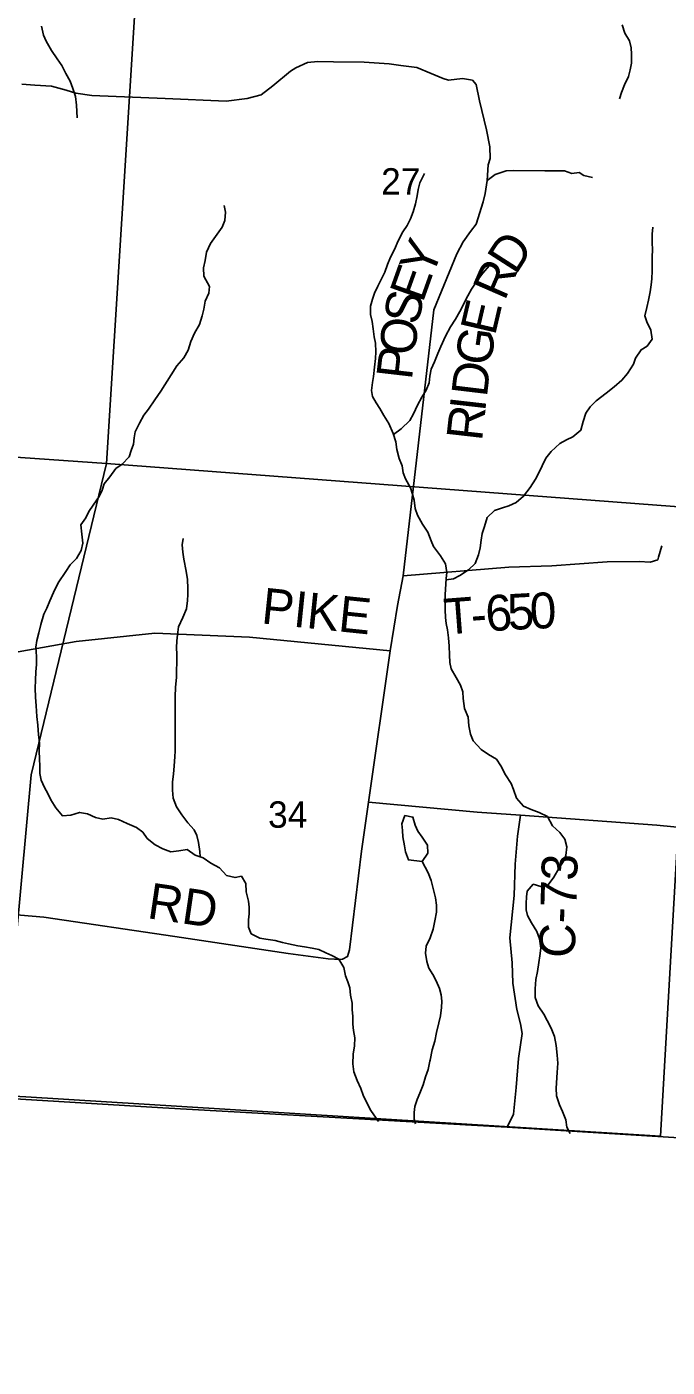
# Model space of a CAD drawing. Extents: x 1578669 to 1989827, y 208020 to 553079.
# Drawn here: x 1870410 to 1875771, y 343917 to 355126 of the extents above; entities that cross this region are included whole.
import ezdxf

# ---------------------------------------------------------------- set-up
doc = ezdxf.new("R2010")
doc.units = 0
for name, color, linetype in [('GM_X_Adjacent_County', 7, 'Continuous'), ('GM_X_County', 7, 'Continuous'), ('GM_X_County_Road', 7, 'Continuous'), ('GM_X_County_Road_Text', 7, 'Continuous'), ('GM_X_Minor_Lake', 7, 'Continuous'), ('GM_X_Minor_River', 7, 'Continuous'), ('GM_X_Section', 7, 'Continuous'), ('GM_X_Section_Text', 7, 'Continuous'), ('GM_X_Township', 7, 'Continuous'), ('GM_X_Township_Road', 7, 'Continuous'), ('GM_X_Township_Road_Text', 7, 'Continuous')]:
    doc.layers.add(name, color=color, linetype=linetype)

msp = doc.modelspace()

# ---------------------------------------------------------------- linework, layer by layer
at = {"layer": 'GM_X_Adjacent_County'}
msp.add_lwpolyline([(1860040, 346806), (1865771, 346465), (1867333, 346362), (1870033, 346179), (1871549, 346086), (1874430, 345924), (1878346, 345682), (1881166, 345493), (1881644, 345443), (1882510, 345364), (1891886, 344709), (1895952, 344420), (1896407, 344385), (1896189, 341713), (1896008, 339458), (1895779, 336659), (1895744, 336194), (1895699, 335683), (1895663, 335244), (1895523, 333111), (1895188, 327845), (1894919, 323647)], dxfattribs=at)
at = {"layer": 'GM_X_County'}
msp.add_lwpolyline([(1882647, 364366), (1882063, 357591), (1881945, 356213), (1881936, 356109), (1881811, 354649), (1881526, 351343), (1881415, 350049), (1881322, 347941), (1881166, 345493), (1878346, 345682), (1874430, 345924), (1871549, 346086), (1870033, 346179), (1867333, 346362), (1865771, 346465), (1860040, 346806)], dxfattribs=at)
at = {"layer": 'GM_X_County_Road'}
for points in [[(1870369, 354647), (1870476, 354638), (1870617, 354631), (1870740, 354598), (1870820, 354572), (1870954, 354553), (1871568, 354528), (1872080, 354505), (1872254, 354527), (1872372, 354557), (1872471, 354632), (1872617, 354755), (1872661, 354783), (1872760, 354828), (1872845, 354835), (1872977, 354833), (1873233, 354830), (1873443, 354818), (1873540, 354803), (1873675, 354787), (1873794, 354737), (1873895, 354693), (1873939, 354680), (1874058, 354693), (1874140, 354680), (1874171, 354643), (1874200, 354507), (1874258, 354266), (1874286, 354122), (1874290, 354024), (1874272, 353971), (1874263, 353842), (1874246, 353732), (1874231, 353663), (1874173, 353476), (1874124, 353414), (1874064, 353329), (1874011, 353229), (1873818, 352760), (1873562, 350535), (1873513, 350286), (1873452, 349907)], [(1867829, 349215), (1868342, 349387), (1869172, 349652), (1870052, 349850), (1870822, 349985), (1871483, 350055), (1872275, 350023), (1873452, 349907), (1873270, 348642)], [(1869738, 347751), (1870553, 347680), (1871650, 347519), (1872598, 347377), (1872934, 347332), (1872986, 347328), (1873020, 347326), (1873053, 347328), (1873095, 347350), (1873111, 347408), (1873211, 348233), (1873270, 348642), (1874180, 348558), (1874543, 348534), (1875683, 348451), (1876653, 348356)], [(1874430, 345924), (1874485, 346032), (1874508, 346255), (1874527, 346499), (1874556, 346707), (1874544, 346787), (1874513, 346908), (1874478, 347129), (1874473, 347297), (1874455, 347507), (1874490, 347862), (1874499, 348123), (1874519, 348358), (1874543, 348534)]]:
    msp.add_lwpolyline(points, dxfattribs=at)
at = {"layer": 'GM_X_Minor_Lake'}
for points in [[(1873576, 348530), (1873550, 348462), (1873554, 348406), (1873557, 348352), (1873573, 348277), (1873580, 348227), (1873604, 348159), (1873720, 348146)], [(1873720, 348146), (1873768, 348216), (1873765, 348282), (1873719, 348349), (1873683, 348399), (1873660, 348449), (1873642, 348517), (1873576, 348530), (1873550, 348462), (1873554, 348406), (1873557, 348352), (1873573, 348277), (1873580, 348227), (1873604, 348159), (1873720, 348146)], [(1873720, 348146), (1873768, 348216), (1873765, 348282), (1873719, 348349), (1873683, 348399), (1873660, 348449), (1873642, 348517), (1873576, 348530)]]:
    msp.add_lwpolyline(points, dxfattribs=at)
at = {"layer": 'GM_X_Minor_River'}
for points in [[(1870533, 355131), (1870549, 355057), (1870572, 355007), (1870618, 354928), (1870663, 354860), (1870703, 354802)], [(1875395, 355144), (1875416, 355074), (1875454, 355010), (1875469, 354952), (1875473, 354899), (1875473, 354823), (1875462, 354767), (1875446, 354711), (1875414, 354642), (1875389, 354576), (1875373, 354524)], [(1870703, 354802), (1870736, 354735), (1870772, 354671), (1870796, 354611), (1870817, 354545), (1870827, 354472), (1870830, 354418), (1870832, 354366)], [(1873738, 353899), (1873701, 353821), (1873685, 353767), (1873677, 353713), (1873664, 353645), (1873644, 353579), (1873621, 353521), (1873593, 353465), (1873559, 353413), (1873518, 353337), (1873488, 353265), (1873454, 353199), (1873429, 353140), (1873407, 353074), (1873376, 353014), (1873348, 352958), (1873320, 352900), (1873305, 352848), (1873287, 352790), (1873287, 352720), (1873300, 352662), (1873310, 352600), (1873319, 352535), (1873329, 352481), (1873333, 352409), (1873330, 352353), (1873320, 352281), (1873313, 352201), (1873305, 352151), (1873297, 352085), (1873304, 352035), (1873336, 351983), (1873364, 351933), (1873399, 351876), (1873441, 351808), (1873478, 351726), (1873500, 351655), (1873509, 351591), (1873527, 351517), (1873551, 351455), (1873562, 351397), (1873580, 351347), (1873621, 351270), (1873639, 351218), (1873653, 351168), (1873660, 351098), (1873682, 351042), (1873723, 350967), (1873767, 350899), (1873795, 350829), (1873816, 350779), (1873872, 350702), (1873915, 350634), (1873925, 350564), (1873921, 350514), (1873918, 350464), (1873912, 350378), (1873911, 350250), (1873915, 350187), (1873922, 350135), (1873932, 350083), (1873941, 350017), (1873947, 349947), (1873949, 349875), (1873952, 349809), (1873962, 349757), (1874003, 349686), (1874041, 349620), (1874059, 349566), (1874064, 349508), (1874074, 349426), (1874105, 349353), (1874111, 349281), (1874124, 349211), (1874148, 349155), (1874215, 349082), (1874275, 349042), (1874341, 349002), (1874379, 348945), (1874416, 348871), (1874464, 348799), (1874483, 348747), (1874509, 348676), (1874568, 348608), (1874632, 348582), (1874700, 348557), (1874768, 348521), (1874811, 348444), (1874873, 348388), (1874914, 348332), (1874930, 348269), (1874922, 348197), (1874899, 348142), (1874863, 348086), (1874821, 348014), (1874774, 347950), (1874714, 347938), (1874650, 347955), (1874598, 347899), (1874592, 347849), (1874589, 347795)], [(1872061, 353632), (1872073, 353576), (1872068, 353508), (1872046, 353452), (1872005, 353392), (1871947, 353314), (1871915, 353241), (1871902, 353173), (1871890, 353111), (1871891, 353041), (1871939, 352956), (1871934, 352900), (1871902, 352832), (1871892, 352764), (1871879, 352708), (1871855, 352638), (1871814, 352564), (1871784, 352495), (1871760, 352421), (1871725, 352357), (1871665, 352291), (1871620, 352217), (1871531, 352078), (1871483, 352008), (1871429, 351930), (1871390, 351878), (1871354, 351812), (1871316, 351740), (1871309, 351688), (1871303, 351636), (1871285, 351584), (1871266, 351531), (1871208, 351469), (1871156, 351433), (1871105, 351363), (1871057, 351304), (1871041, 351252), (1871016, 351198), (1870966, 351126), (1870928, 351074), (1870903, 351020), (1870863, 350962), (1870870, 350884), (1870878, 350808), (1870866, 350748), (1870827, 350680), (1870773, 350626), (1870738, 350571), (1870674, 350475), (1870633, 350395), (1870603, 350325), (1870579, 350265), (1870554, 350213), (1870528, 350127), (1870511, 350059), (1870493, 349993), (1870487, 349937), (1870490, 349859), (1870490, 349793), (1870487, 349733), (1870483, 349663), (1870479, 349595), (1870484, 349519), (1870488, 349449), (1870495, 349359), (1870503, 349285), (1870508, 349206), (1870516, 349138), (1870515, 349066), (1870517, 349006), (1870518, 348940), (1870518, 348882), (1870530, 348826), (1870559, 348764), (1870587, 348714), (1870611, 348661), (1870652, 348595), (1870708, 348529), (1870778, 348534), (1870852, 348556), (1870918, 348545), (1870984, 348513), (1871047, 348499), (1871117, 348510), (1871177, 348498), (1871251, 348465), (1871329, 348429), (1871381, 348392), (1871418, 348338), (1871486, 348286), (1871550, 348251), (1871615, 348227), (1871683, 348235), (1871752, 348246), (1871819, 348198), (1871887, 348177), (1871951, 348131), (1872022, 348092), (1872082, 348028), (1872154, 348012), (1872206, 348023)], [(1873920, 350501), (1873981, 350509), (1874035, 350537), (1874107, 350585), (1874163, 350638), (1874192, 350710), (1874204, 350768), (1874214, 350832), (1874223, 350890), (1874241, 350948), (1874264, 351024), (1874324, 351082), (1874392, 351104), (1874446, 351119), (1874506, 351149), (1874569, 351201), (1874625, 351274), (1874669, 351342), (1874698, 351402), (1874724, 351456), (1874756, 351518), (1874801, 351574), (1874871, 351641), (1874929, 351673), (1874981, 351697), (1875048, 351752), (1875068, 351826), (1875089, 351894), (1875127, 351948), (1875177, 351998), (1875260, 352062), (1875328, 352115), (1875392, 352171), (1875440, 352227), (1875489, 352304), (1875507, 352356), (1875552, 352426), (1875602, 352456), (1875644, 352514), (1875633, 352590), (1875601, 352660), (1875585, 352710), (1875600, 352778), (1875614, 352840), (1875627, 352910), (1875637, 352968), (1875641, 353018), (1875644, 353086), (1875646, 353144), (1875646, 353201), (1875649, 353263), (1875645, 353319), (1875646, 353391), (1875650, 353451)], [(1873481, 351716), (1873543, 351763), (1873617, 351833), (1873647, 351889), (1873682, 351963), (1873718, 352029), (1873754, 352088), (1873777, 352148), (1873783, 352204), (1873796, 352262), (1873824, 352326), (1873852, 352394), (1873877, 352452), (1873915, 352538), (1873956, 352618), (1874000, 352682), (1874036, 352745), (1874103, 352877), (1874134, 352931), (1874178, 352999), (1874228, 353065), (1874281, 353128)], [(1871861, 348185), (1871859, 348229), (1871848, 348304), (1871834, 348362), (1871811, 348412), (1871757, 348468), (1871709, 348535), (1871664, 348603), (1871636, 348675), (1871631, 348743), (1871631, 348813), (1871637, 348875), (1871644, 348946), (1871648, 349020), (1871651, 349072), (1871651, 349138), (1871653, 349460), (1871652, 349524), (1871656, 349604), (1871663, 349684), (1871663, 349752), (1871665, 349802), (1871666, 349880), (1871664, 349934), (1871666, 349990), (1871671, 350042), (1871681, 350109), (1871716, 350186), (1871746, 350260), (1871756, 350328), (1871759, 350378), (1871759, 350430), (1871754, 350503), (1871744, 350575), (1871725, 350675), (1871715, 350733), (1871711, 350793), (1871718, 350847)], [(1873720, 348146), (1873769, 348052), (1873795, 347986), (1873812, 347920), (1873830, 347843), (1873840, 347781), (1873839, 347723), (1873827, 347649), (1873812, 347579), (1873786, 347507), (1873753, 347438), (1873749, 347378), (1873759, 347309), (1873776, 347255), (1873810, 347201), (1873838, 347149), (1873865, 347085), (1873879, 347030), (1873885, 346978), (1873882, 346924), (1873872, 346856), (1873859, 346796), (1873841, 346716), (1873826, 346642), (1873804, 346572), (1873787, 346485)], [(1872206, 348023), (1872243, 347961), (1872247, 347891), (1872267, 347813), (1872272, 347763), (1872272, 347707), (1872266, 347657), (1872267, 347598), (1872289, 347542), (1872361, 347506), (1872412, 347495), (1872488, 347485), (1872550, 347469), (1872602, 347456), (1872680, 347440), (1872734, 347432), (1872800, 347421), (1872856, 347411), (1872912, 347382), (1872963, 347360), (1873021, 347328), (1873065, 347259), (1873078, 347189), (1873098, 347139), (1873114, 347089), (1873119, 347029), (1873133, 346961), (1873134, 346905), (1873138, 346851), (1873140, 346786), (1873145, 346732), (1873155, 346670), (1873153, 346604), (1873142, 346534), (1873140, 346453)], [(1874589, 347795), (1874591, 347743), (1874601, 347693), (1874636, 347633), (1874680, 347560), (1874703, 347498), (1874713, 347420), (1874706, 347358), (1874696, 347302), (1874684, 347226), (1874671, 347158), (1874667, 347080), (1874666, 347008), (1874690, 346938), (1874737, 346869), (1874767, 346815), (1874801, 346753), (1874828, 346682), (1874842, 346606), (1874851, 346526), (1874855, 346458), (1874850, 346382), (1874842, 346250), (1874845, 346186), (1874869, 346110), (1874894, 346054), (1874922, 345985), (1874931, 345925), (1874958, 345870)], [(1873353, 345972), (1873291, 346063), (1873257, 346127), (1873227, 346193), (1873207, 346247), (1873175, 346314), (1873149, 346386), (1873140, 346453)], [(1873664, 345952), (1873654, 345990), (1873653, 346048), (1873659, 346098), (1873679, 346156), (1873699, 346207), (1873727, 346279), (1873749, 346345), (1873771, 346407), (1873783, 346477), (1873787, 346485)]]:
    msp.add_lwpolyline(points, dxfattribs=at)
at = {"layer": 'GM_X_Section'}
for points in [[(1866131, 356864), (1871398, 356592), (1871077, 351475), (1867993, 351688), (1865572, 352090)], [(1871398, 356592), (1876506, 356359), (1876016, 351102), (1871077, 351475)], [(1871077, 351475), (1876016, 351102), (1875714, 345849), (1870402, 346177), (1870200, 346190), (1870446, 348871)]]:
    msp.add_lwpolyline(points, close=True, dxfattribs=at)
at = {"layer": 'GM_X_Township'}
msp.add_lwpolyline([(1882647, 364366), (1882063, 357591), (1881945, 356213), (1881936, 356109), (1881811, 354649), (1881526, 351343), (1881415, 350049), (1881322, 347941), (1881166, 345493), (1878346, 345682), (1874430, 345924), (1871549, 346086), (1870033, 346179), (1867333, 346362), (1865771, 346465), (1860040, 346806), (1860651, 356303), (1860706, 357161), (1860710, 357224), (1861046, 362151)], dxfattribs=at)
at = {"layer": 'GM_X_Township_Road'}
for points in [[(1874263, 353842), (1874332, 353892), (1874373, 353905), (1874422, 353921), (1874484, 353924), (1874748, 353921), (1874912, 353921), (1874974, 353899), (1875034, 353907), (1875074, 353883), (1875146, 353866)], [(1873562, 350535), (1874444, 350607), (1874806, 350618), (1875268, 350651), (1875537, 350654), (1875628, 350650), (1875692, 350670), (1875698, 350692), (1875726, 350786)]]:
    msp.add_lwpolyline(points, dxfattribs=at)

# ---------------------------------------------------------------- texts
at = {"layer": 'GM_X_County_Road_Text'}
for s, rotation, p in [('Y', 67.6858, (1873798, 353020)), ('D', 57.3142, (1874502, 353043)), ('E', 70.3303, (1873724, 352812)), ('R', 66.4734, (1874410, 352828)), ('S', 78.7134, (1873687, 352625)), ('E', 76.8827, (1874329, 352537)), ('O', 83.0471, (1873656, 352369)), ('G', 81.6283, (1874292, 352283)), ('P', 83.3806, (1873633, 352168)), ('D', 83.1791, (1874261, 352023)), ('I', 83.5072, (1874247, 351901)), ('R', 83.5309, (1874220, 351656)), ('PIKE', 354.1053, (1872367, 350138)), ('C-73', 88.2854, (1874997, 347336)), ('RD', 351.5894, (1871410, 347673))]:
    msp.add_text(s, height=300, rotation=rotation, dxfattribs=at).set_placement(p)
at = {"layer": 'GM_X_Section_Text'}
for s, p in [('27', (1873376, 353723)), ('34', (1872430, 348428))]:
    msp.add_text(s, height=221, rotation=0, dxfattribs=at).set_placement(p)
at = {"layer": 'GM_X_Township_Road_Text'}
for s, rotation, p in [('T', 4.3842, (1873913, 350043)), ('6', 3.812, (1874259, 350069)), ('5', 3.1394, (1874442, 350081)), ('0', 2.2746, (1874626, 350091)), ('-', 4.2347, (1874137, 350060))]:
    msp.add_text(s, height=300, rotation=rotation, dxfattribs=at).set_placement(p)

doc.saveas('drawing.dxf')
